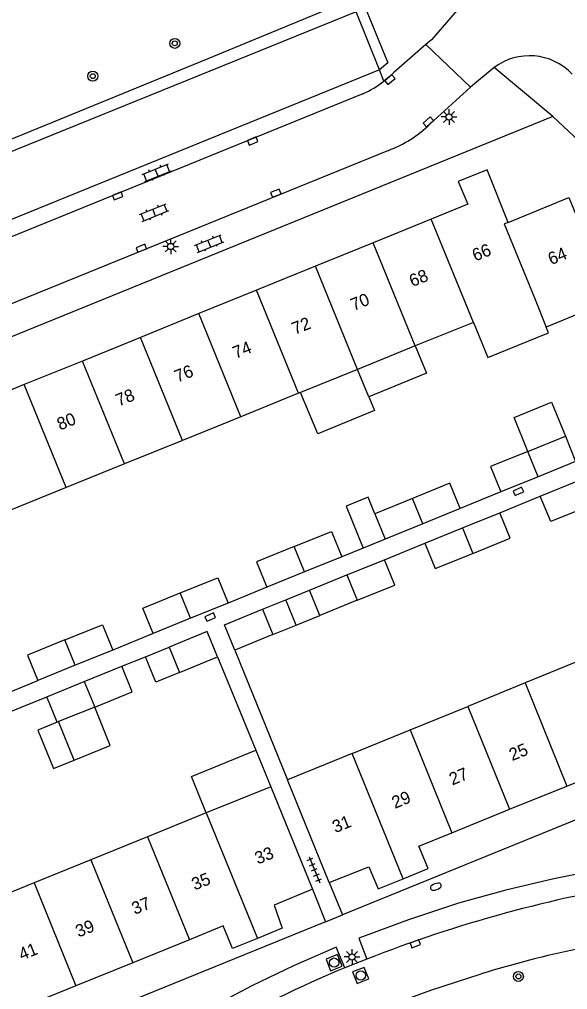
# Model space of a CAD drawing. Extents: x 128000 to 131008, y 398996 to 402500.
# Drawn here: x 128347.9 to 128391.9, y 399899.7 to 399977.7 of the extents above; entities that cross this region are included whole.
import ezdxf

# ---------------------------------------------------------------- set-up
doc = ezdxf.new("R2010")
doc.units = 0
for name, color, linetype in [('gg-afsc-erfafscheiding', 7, 'Continuous'), ('gg-afsc-hekwerk', 7, 'Continuous'), ('gg-afsc-muur', 7, 'Continuous'), ('gg-anno-huisnummerreeks BGT', 7, 'Continuous'), ('gg-bbg-bijgebouw', 7, 'Continuous'), ('gg-bbg-gedigitaliseerde bebouwing', 7, 'Continuous'), ('gg-bbg-gedigitaliseerde bijgebouw', 7, 'Continuous'), ('gg-bbg-hoofdgebouw', 7, 'Continuous'), ('gg-bbg-luifel en loopbrug', 7, 'Continuous'), ('gg-bbg-tussenscheiding', 7, 'Continuous'), ('gg-knt-verharding', 7, 'Continuous'), ('gg-knt-verharding nz', 7, 'Continuous'), ('gt-grn-weggrens', 7, 'Continuous'), ('gt-symb-boom', 7, 'Continuous'), ('gt-symb-brandkraan', 7, 'Continuous'), ('gt-symb-klinker verharding', 7, 'Continuous'), ('gt-symb-kolk', 7, 'Continuous'), ('gt-symb-lichtmast', 7, 'Continuous'), ('gt-symb-rioolschacht', 7, 'Continuous'), ('gt-symb-tegel verharding', 7, 'Continuous')]:
    doc.layers.add(name, color=color, linetype=linetype)

# ---------------------------------------------------------------- blocks, each defined once
blk = doc.blocks.new('gt0-KOLK')
at = {"layer": 'gt-symb-kolk'}
blk.add_lwpolyline([(0, 0), (0.375, 0), (0.375, 0.4), (-0.375, 0.4), (-0.375, 0), (0, 0)], dxfattribs=at)
blk = doc.blocks.new('gt0-BR')
at = {"layer": 'gt-symb-brandkraan'}
for centre, radius, start, end in [((-0.244, 0), 0.206, 107.56694, 252.43307), ((0.599, -2.664), 3, 106.89205, 107.56694), ((0, -0.691), 0.938, 73.10799, 106.89205), ((-0.599, -2.664), 3, 72.43309, 73.10799), ((0.244, 0), 0.206, 287.56695, 72.43309), ((0.599, 2.664), 3, 252.43307, 253.10797), ((0, 0.691), 0.938, 253.10797, 286.89206), ((-0.599, 2.664), 3, 286.89206, 287.56695)]:
    blk.add_arc(centre, radius, start, end, dxfattribs=at)
blk = doc.blocks.new('gt0-BOOM')
at = {"layer": 'gt-symb-boom'}
for radius in [0.4, 0.2]:
    blk.add_circle((0, 0), radius, dxfattribs=at)
blk = doc.blocks.new('gt0-LMAST')
at = {"layer": 'gt-symb-lichtmast'}
for p, q in [((-0.182, 0.173), (-0.447, 0.438)), ((-0.005, 0.246), (-0.005, 0.621)), ((0.172, 0.173), (0.437, 0.438)), ((-0.255, -0.004), (-0.63, -0.004)), ((-0.182, -0.181), (-0.447, -0.446)), ((-0.005, -0.254), (-0.005, -0.629)), ((0.437, -0.446), (0.172, -0.181)), ((0.245, -0.004), (0.62, -0.004))]:
    blk.add_line(p, q, dxfattribs=at)
blk.add_circle((-0.005, -0.004), 0.25, dxfattribs=at)
blk = doc.blocks.new('gt0-RS')
at = {"layer": 'gt-symb-rioolschacht'}
blk.add_lwpolyline([(-0.5, -0.5), (0.5, -0.5), (0.5, 0.5), (-0.5, 0.5)], close=True, dxfattribs=at)
blk.add_circle((0, 0), 0.375, dxfattribs=at)
blk = doc.blocks.new('gt0-TEG1')
at = {"layer": 'gt-symb-tegel verharding'}
for p, q in [((-1.125, 0), (1.125, 0)), ((-0.9, -0.25), (-0.9, 0.25)), ((-0.45, -0.25), (-0.45, 0.25)), ((0, -0.25), (0, 0.25)), ((0.45, -0.25), (0.45, 0.25)), ((0.9, -0.25), (0.9, 0.25))]:
    blk.add_line(p, q, dxfattribs=at)
blk = doc.blocks.new('gt0-KL1')
at = {"layer": 'gt-symb-klinker verharding'}
for p, q in [((-1.15, 0.3), (1.15, 0.3)), ((-1, -0.3), (-1, 0.3)), ((-0.5, 0.3), (-0.5, 0.45)), ((0, -0.3), (0, 0.3)), ((0.5, 0.3), (0.5, 0.45)), ((1, -0.3), (1, 0.3)), ((-1.15, -0.3), (1.15, -0.3)), ((-0.5, -0.45), (-0.5, -0.3)), ((0.5, -0.45), (0.5, -0.3))]:
    blk.add_line(p, q, dxfattribs=at)

msp = doc.modelspace()

# ---------------------------------------------------------------- linework, layer by layer
at = {"layer": 'gg-afsc-erfafscheiding'}
for p, q in [((128386.545, 399939.691), (128383.287, 399938.363)), ((128386.475, 399938.03), (128389.729, 399939.356)), ((128377.197, 399934.253), (128380.454, 399935.579)), ((128375.489, 399935.186), (128373.78, 399934.491)), ((128367.76, 399932.037), (128364.644, 399930.766)), ((128358.623, 399928.315), (128355.375, 399926.989)), ((128356.101, 399925.683), (128358.009, 399926.457)), ((128363.803, 399926.442), (128366.869, 399918.935)), ((128330.103, 399916.689), (128349.355, 399924.535)), ((128346.983, 399921.981), (128350.078, 399923.238)), ((128372.77, 399908.3), (128373.835, 399905.714)), ((128371.43, 399907.77), (128372.462, 399905.152))]:
    msp.add_line(p, q, dxfattribs=at)
at = {"layer": 'gg-afsc-hekwerk'}
msp.add_lwpolyline([(128375.277, 399979.585), (128363.027, 399974.495), (128340.681, 399965.354)], dxfattribs=at)
at = {"layer": 'gg-afsc-muur'}
msp.add_line((128365.182, 399926.988), (128369.418, 399916.555), dxfattribs=at)
at = {"layer": 'gg-bbg-bijgebouw'}
for p, q in [((128367.412, 399930.268), (128368.24, 399928.23)), ((128368.24, 399928.23), (128365.182, 399926.988)), ((128359.916, 399927.231), (128360.748, 399925.194)), ((128360.748, 399925.194), (128363.803, 399926.442))]:
    msp.add_line(p, q, dxfattribs=at)
for points in [[(128365.182, 399926.988), (128364.354, 399929.027), (128367.412, 399930.268)], [(128363.803, 399926.442), (128362.971, 399928.479), (128359.916, 399927.231)]]:
    msp.add_lwpolyline(points, dxfattribs=at)
at = {"layer": 'gg-bbg-gedigitaliseerde bebouwing'}
for p, q in [((128395.422, 399955.087), (128390.211, 399952.938)), ((128384.349, 399953.32), (128379.675, 399951.424)), ((128379.675, 399951.424), (128375.036, 399949.541)), ((128375.036, 399949.541), (128370.471, 399947.69)), ((128370.299, 399947.62), (128365.673, 399945.743)), ((128370.471, 399947.69), (128370.299, 399947.62)), ((128365.673, 399945.743), (128360.978, 399943.838)), ((128360.978, 399943.838), (128356.307, 399941.943)), ((128356.307, 399941.943), (128351.634, 399940.047)), ((128351.634, 399940.047), (128347.018, 399938.175)), ((128393.17, 399926.247), (128388.505, 399924.343)), ((128388.505, 399924.343), (128383.897, 399922.463)), ((128379.258, 399920.57), (128383.897, 399922.463)), ((128374.619, 399918.678), (128379.258, 399920.57)), ((128374.619, 399918.678), (128369.418, 399916.555)), ((128368.066, 399916.006), (128362.888, 399913.904)), ((128362.888, 399913.904), (128358.168, 399911.986)), ((128358.168, 399911.986), (128353.611, 399910.137)), ((128353.611, 399910.137), (128349.05, 399908.285)), ((128349.05, 399908.285), (128344.434, 399906.411))]:
    msp.add_line(p, q, dxfattribs=at)
msp.add_lwpolyline([(128384.349, 399953.32), (128385.503, 399950.489), (128390.398, 399952.483), (128390.211, 399952.938)], dxfattribs=at)
at = {"layer": 'gg-bbg-gedigitaliseerde bijgebouw'}
for p, q in [((128388.727, 399942.956), (128391.738, 399944.18)), ((128391.738, 399944.18), (128392.565, 399942.145)), ((128392.565, 399942.145), (128389.557, 399940.919)), ((128389.557, 399940.919), (128386.545, 399939.691)), ((128389.729, 399939.356), (128392.737, 399940.581)), ((128379.449, 399939.173), (128376.439, 399937.947)), ((128376.439, 399937.947), (128377.267, 399935.91)), ((128383.287, 399938.363), (128380.279, 399937.137)), ((128383.468, 399936.806), (128386.475, 399938.03)), ((128380.279, 399937.137), (128377.267, 399935.91)), ((128380.454, 399935.579), (128383.468, 399936.806)), ((128373.78, 399934.491), (128370.772, 399933.265)), ((128374.185, 399933.026), (128377.197, 399934.253)), ((128370.772, 399933.265), (128367.76, 399932.037)), ((128371.177, 399931.801), (128374.185, 399933.026)), ((128372.004, 399929.765), (128371.177, 399931.801)), ((128364.644, 399930.766), (128361.635, 399929.541)), ((128375.015, 399930.989), (128372.004, 399929.765)), ((128361.635, 399929.541), (128358.623, 399928.315)), ((128355.375, 399926.989), (128352.367, 399925.763)), ((128352.367, 399925.763), (128349.355, 399924.535)), ((128353.088, 399924.459), (128356.101, 399925.683)), ((128350.078, 399923.238), (128353.088, 399924.459)), ((128350.909, 399921.193), (128350.078, 399923.238)), ((128353.925, 399922.404), (128351.028, 399921.241)), ((128352.284, 399918.149), (128351.028, 399921.241))]:
    msp.add_line(p, q, dxfattribs=at)
for points in [[(128388.727, 399942.956), (128385.718, 399941.727), (128386.545, 399939.691)], [(128383.287, 399938.363), (128382.46, 399940.398), (128379.449, 399939.173)], [(128393.572, 399938.531), (128390.561, 399937.307), (128389.729, 399939.356)], [(128384.295, 399934.761), (128387.306, 399935.984), (128386.475, 399938.03)], [(128369.942, 399935.302), (128372.953, 399936.526), (128373.78, 399934.491)], [(128380.454, 399935.579), (128381.284, 399933.537), (128384.295, 399934.761)], [(128369.942, 399935.302), (128366.932, 399934.076), (128367.76, 399932.037)], [(128375.015, 399930.989), (128378.026, 399932.212), (128377.197, 399934.253)], [(128360.805, 399931.577), (128363.817, 399932.801), (128364.644, 399930.766)], [(128358.623, 399928.315), (128357.795, 399930.352), (128360.805, 399931.577)], [(128351.536, 399927.802), (128354.548, 399929.024), (128355.375, 399926.989)], [(128351.536, 399927.802), (128348.526, 399926.576), (128349.355, 399924.535)], [(128353.925, 399922.404), (128356.934, 399923.634), (128356.101, 399925.683)], [(128350.909, 399921.193), (128349.361, 399920.564), (128350.617, 399917.472), (128352.284, 399918.149)]]:
    msp.add_lwpolyline(points, dxfattribs=at)
at = {"layer": 'gg-bbg-hoofdgebouw'}
for p, q in [((128380.966, 399961.625), (128376.295, 399959.724)), ((128376.295, 399959.724), (128371.657, 399957.836)), ((128371.657, 399957.836), (128366.923, 399955.909)), ((128366.923, 399955.909), (128362.299, 399954.027)), ((128362.299, 399954.027), (128357.606, 399952.117)), ((128357.606, 399952.117), (128352.937, 399950.217)), ((128352.937, 399950.217), (128348.267, 399948.317)), ((128348.267, 399948.317), (128343.653, 399946.438)), ((128391.85, 399916.064), (128396.542, 399917.97)), ((128368.066, 399916.006), (128371.43, 399907.77)), ((128372.77, 399908.3), (128369.418, 399916.555)), ((128387.263, 399914.2), (128391.85, 399916.064)), ((128382.62, 399912.313), (128387.263, 399914.2)), ((128361.537, 399903.715), (128356.978, 399901.866)), ((128356.978, 399901.866), (128352.416, 399900.016)), ((128352.416, 399900.016), (128347.8, 399898.144))]:
    msp.add_line(p, q, dxfattribs=at)
for points in [[(128387.156, 399961.359), (128385.47, 399965.566), (128383.125, 399964.645), (128383.893, 399962.816), (128380.966, 399961.625)], [(128387.156, 399961.359), (128392.01, 399963.361), (128395.422, 399955.087)], [(128378.715, 399908.61), (128380.72, 399909.43), (128379.98, 399911.24), (128382.62, 399912.313)], [(128372.77, 399908.3), (128375.94, 399909.58), (128376.71, 399907.79), (128378.715, 399908.61)], [(128371.43, 399907.77), (128368.34, 399906.5), (128369, 399904.63), (128366.995, 399903.82)], [(128366.995, 399903.82), (128364.99, 399903.01), (128364.26, 399904.82), (128361.537, 399903.715)]]:
    msp.add_lwpolyline(points, dxfattribs=at)
at = {"layer": 'gg-bbg-luifel en loopbrug'}
for p, q in [((128375.946, 399947.335), (128375.036, 399949.541)), ((128377.267, 399935.91), (128375.489, 399935.186)), ((128369.295, 399931.035), (128371.177, 399931.801)), ((128367.412, 399930.268), (128369.295, 399931.035)), ((128370.122, 399928.998), (128369.295, 399931.035)), ((128370.122, 399928.998), (128372.004, 399929.765)), ((128368.24, 399928.23), (128370.122, 399928.998)), ((128358.009, 399926.457), (128359.916, 399927.231)), ((128366.869, 399918.935), (128368.066, 399916.006))]:
    msp.add_line(p, q, dxfattribs=at)
for points in [[(128379.675, 399951.424), (128380.574, 399949.244), (128375.946, 399947.335)], [(128375.946, 399947.335), (128376.401, 399946.232), (128371.847, 399944.354), (128370.471, 399947.69)], [(128388.727, 399942.956), (128387.619, 399945.674), (128390.629, 399946.9), (128391.738, 399944.18)], [(128376.439, 399937.947), (128375.899, 399939.273), (128374.119, 399938.548), (128375.489, 399935.186)], [(128360.748, 399925.194), (128358.837, 399924.418), (128358.009, 399926.457)], [(128352.284, 399918.149), (128355.176, 399919.324), (128353.925, 399922.404)], [(128362.888, 399913.904), (128361.698, 399916.834), (128366.869, 399918.935)]]:
    msp.add_lwpolyline(points, dxfattribs=at)
at = {"layer": 'gg-bbg-tussenscheiding'}
for p, q in [((128384.349, 399953.32), (128380.966, 399961.625)), ((128379.675, 399951.424), (128376.295, 399959.724)), ((128375.036, 399949.541), (128371.657, 399957.836)), ((128370.299, 399947.62), (128366.923, 399955.909)), ((128389.247, 399955.306), (128390.211, 399952.938)), ((128365.673, 399945.743), (128362.299, 399954.027)), ((128360.978, 399943.838), (128357.606, 399952.117)), ((128356.307, 399941.943), (128352.937, 399950.217)), ((128351.634, 399940.047), (128348.267, 399948.317)), ((128389.557, 399940.919), (128388.727, 399942.956)), ((128380.279, 399937.137), (128379.449, 399939.173)), ((128383.468, 399936.806), (128384.295, 399934.761)), ((128370.772, 399933.265), (128369.942, 399935.302)), ((128374.185, 399933.026), (128375.015, 399930.989)), ((128361.635, 399929.541), (128360.805, 399931.577)), ((128352.367, 399925.763), (128351.536, 399927.802)), ((128353.088, 399924.459), (128353.925, 399922.404)), ((128388.505, 399924.343), (128391.85, 399916.064)), ((128383.897, 399922.463), (128387.263, 399914.2)), ((128351.028, 399921.241), (128350.909, 399921.193)), ((128379.258, 399920.57), (128382.62, 399912.313)), ((128378.715, 399908.61), (128374.619, 399918.678)), ((128362.888, 399913.904), (128366.995, 399903.82)), ((128358.168, 399911.986), (128361.537, 399903.715)), ((128353.611, 399910.137), (128356.978, 399901.866)), ((128349.05, 399908.285), (128352.416, 399900.016))]:
    msp.add_line(p, q, dxfattribs=at)
msp.add_lwpolyline([(128387.156, 399961.359), (128386.835, 399961.228), (128389.247, 399955.306)], dxfattribs=at)
at = {"layer": 'gg-knt-verharding'}
for p, q in [((128380.539, 399975.647), (128384.126, 399972.229)), ((128386.017, 399973.795), (128384.126, 399972.229)), ((128384.126, 399972.229), (128380.873, 399969.263)), ((128375.471, 399971.694), (128343.098, 399958.528)), ((128390.737, 399969.854), (128334.977, 399947.164)), ((128402.682, 399958.627), (128390.737, 399969.854)), ((128377.519, 399967.142), (128342.255, 399952.796)), ((128399.212, 399916.055), (128373.835, 399905.714)), ((128372.462, 399905.152), (128347.908, 399895.18)), ((128372.462, 399905.152), (128373.835, 399905.714)), ((128375.791, 399902.153), (128374.027, 399901.465))]:
    msp.add_line(p, q, dxfattribs=at)
for points in [[(128375.313, 399979.498), (128377.486, 399974.186), (128376.797, 399973.608)], [(128383.035, 399978.421), (128380.979, 399976.031), (128380.539, 399975.647)], [(128376.797, 399973.608), (128374.922, 399978.266), (128340.758, 399964.415)], [(128380.539, 399975.647), (128377.971, 399973.403), (128377.58, 399973.043), (128377.165, 399972.706)], [(128398.326, 399908.302), (128398.091, 399909.941), (128394.436, 399909.343), (128390.805, 399908.618), (128386.968, 399907.694), (128383.165, 399906.638), (128379.129, 399905.301), (128375.136, 399903.842), (128375.791, 399902.153)], [(128374.027, 399901.465), (128373.332, 399903.104), (128369.903, 399901.619), (128366.537, 399899.998), (128362.848, 399898.052), (128359.237, 399895.964), (128355.845, 399893.863), (128352.562, 399891.597), (128353.608, 399890.143)], [(128376.922, 399898.177), (128380.923, 399899.65), (128384.978, 399900.965)]]:
    msp.add_lwpolyline(points, dxfattribs=at)
for centre, radius, start, end in [((128388.858, 399970.022), 4.723, 43.59729, 126.97995), ((128371.895, 399979.603), 8.68, 294.32717, 307.38124), ((128374.239, 399976.041), 9.484, 290.23215, 314.38467), ((128408.39, 399826.118), 78.423, 101.46279, 107.36973)]:
    msp.add_arc(centre, radius, start, end, dxfattribs=at)
at = {"layer": 'gg-knt-verharding nz'}
msp.add_line((128376.797, 399973.608), (128342.625, 399959.719), dxfattribs=at)
for centre, radius, start, end in [((128415.25, 399801.912), 107.728, 99.03842, 111.48645), ((128415.558, 399802.49), 107.335, 112.76371, 125.25158)]:
    msp.add_arc(centre, radius, start, end, dxfattribs=at)
at = {"layer": 'gt-grn-weggrens'}
for p, q in [((128377.165, 399972.706), (128376.797, 399973.608)), ((128390.737, 399969.854), (128386.017, 399973.795))]:
    msp.add_line(p, q, dxfattribs=at)

# ---------------------------------------------------------------- block references
at = {"layer": 'gt-symb-boom'}
for p in [(128360.358, 399975.741), (128353.77, 399973.106), (128387.965, 399900.76)]:
    msp.add_blockref('gt0-BOOM', p, dxfattribs=at)
at = {"layer": 'gt-symb-brandkraan', "rotation": 19.44956876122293}
msp.add_blockref('gt0-BR', (128381.331, 399907.975), dxfattribs=at)
at = {"layer": 'gt-symb-klinker verharding', "rotation": 22.15258650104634}
for p in [(128358.905, 399965.353), (128358.704, 399962.144), (128363.132, 399959.644)]:
    msp.add_blockref('gt0-KL1', p, dxfattribs=at)
at = {"layer": 'gt-symb-kolk'}
for p, rotation in [((128377.774, 399972.673), 40.458381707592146), ((128380.868, 399969.291), 43.094897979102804), ((128366.689, 399967.708), 21.843976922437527), ((128355.848, 399963.297), 22.15258650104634), ((128368.551, 399963.515), 21.769501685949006), ((128357.745, 399959.094), 22.333388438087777), ((128388.056, 399939.559), 24.823140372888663), ((128363.279, 399929.452), 23.64250165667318), ((128379.759, 399903.196), 19.68464273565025)]:
    msp.add_blockref('gt0-KOLK', p, dxfattribs=dict(at, rotation=rotation))
at = {"layer": 'gt-symb-lichtmast'}
for p in [(128382.405, 399969.832), (128360.039, 399959.423), (128374.607, 399902.337)]:
    msp.add_blockref('gt0-LMAST', p, dxfattribs=at)
at = {"layer": 'gt-symb-rioolschacht', "rotation": 21.588652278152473}
for p in [(128373.164, 399901.87), (128375.299, 399900.843)]:
    msp.add_blockref('gt0-RS', p, dxfattribs=at)
at = {"layer": 'gt-symb-tegel verharding', "rotation": -67.66661156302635}
msp.add_blockref('gt0-TEG1', (128371.574, 399909.336), dxfattribs=at)

# ---------------------------------------------------------------- texts
at = {"layer": 'gg-anno-huisnummerreeks BGT'}
for s, rotation, p in [('66', 22.2, (128384.504, 399958.205)), ('64', 22.4, (128390.598, 399957.911)), ('68', 22.2, (128379.447, 399956.147)), ('70', 22.2, (128374.731, 399954.227)), ('72', 22.2, (128370.012, 399952.307)), ('74', 22.2, (128365.256, 399950.371)), ('76', 22.2, (128360.578, 399948.467)), ('78', 22.2, (128355.861, 399946.547)), ('80', 22.2, (128351.143, 399944.627)), ('25', 22.1, (128387.463, 399918.06)), ('27', 22.2, (128382.653, 399916.102)), ('29', 22.3, (128378.042, 399914.221)), ('31', 22, (128373.257, 399912.271)), ('33', 22.3, (128367.033, 399909.748)), ('35', 22.1, (128361.956, 399907.663)), ('37', 22.1, (128357.141, 399905.709)), ('39', 22.1, (128352.629, 399903.88)), ('41', 22.1, (128348.066, 399902.029))]:
    msp.add_text(s, height=1, rotation=rotation, dxfattribs=at).set_placement(p)

doc.saveas('drawing.dxf')
